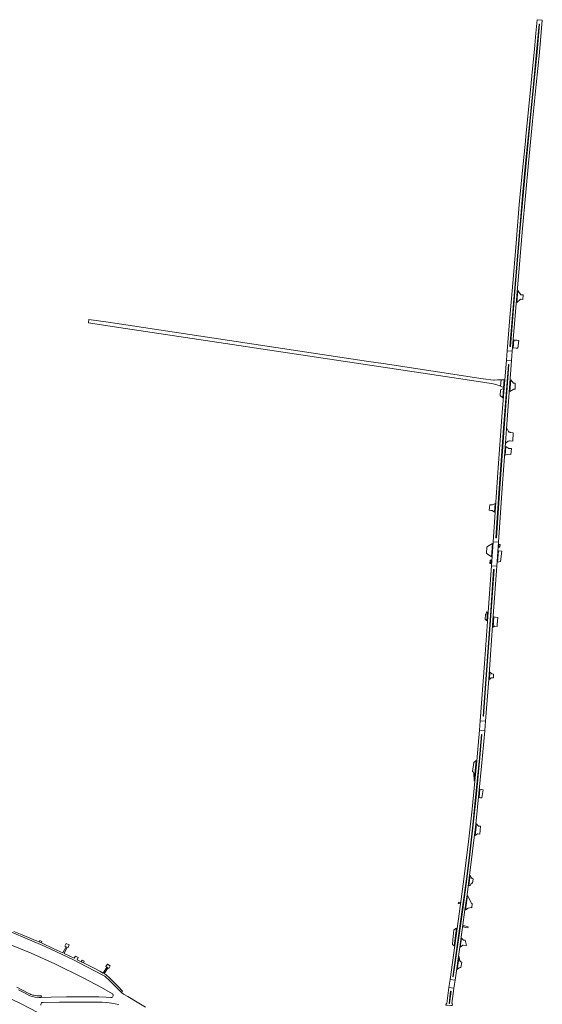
# Model space of a CAD drawing. Extents: x 148869 to 161638, y 453607 to 469810.
# Tile 736 of 1056: x 154697 to 155133, y 468652 to 469473. Entities that reach past the tile are written whole.
import ezdxf

# ---------------------------------------------------------------- set-up
doc = ezdxf.new("R2010")
doc.units = 0
for name, color, linetype, lineweight in [('B-RO-VH-VERHARDING_ASFALT-GV', 251, 'CONTINUOUS', 18), ('B-RO-VH-VERHARDING_GESLOTEN-GV', 251, 'CONTINUOUS', 18), ('B-RO-VH-VERHARDING_OPEN-GV', 251, 'CONTINUOUS', 18), ('B-RO-VH-VERHARDING_PUIN-GV', 251, 'CONTINUOUS', 18), ('B-RO-VH-VERHARDING_STRAATBAKSTEEN-GV', 251, 'CONTINUOUS', 18)]:
    doc.layers.add(name, color=color, linetype=linetype, lineweight=lineweight)

msp = doc.modelspace()

# ---------------------------------------------------------------- linework, layer by layer
at = {"layer": 'B-RO-VH-VERHARDING_ASFALT-GV', "flags": 128}
for points in [[(155127.88, 469419.39), (155130.49, 469446.08), (155132.89, 469472.96), (155128.49, 469473.4), (155127.52, 469462.23), (155126.25, 469448.75), (155124.99, 469435.27), (155122.73, 469412.12), (155119.42, 469379.08), (155118.45, 469369.22), (155116.19, 469345.19), (155113.7, 469319.12), (155110.95, 469287.03), (155108.73, 469260), (155105.81, 469225.03), (155103.54, 469197.21), (155107.84, 469196.84), (155107.85, 469196.93), (155112.81, 469256.16), (155116.41, 469299.2), (155118.74, 469326.36), (155121.34, 469353.66), (155124.74, 469388.73)], [(155125.49, 469419.6), (155128.13, 469446.53), (155130.19, 469469.64), (155130.57, 469469.61), (155128.52, 469446.43), (155125.91, 469419.58), (155122.73, 469388.72), (155119.39, 469353.59), (155116.84, 469326.7), (155114.46, 469299.35), (155110.75, 469256.33), (155106.21, 469200.76), (155105.81, 469200.79), (155110.37, 469256.38), (155114.04, 469299.33), (155116.43, 469326.67), (155118.96, 469353.64), (155122.35, 469388.78)], [(154776.02, 469220.08), (154772.38, 469220.63), (154754.41, 469223.35), (154753.98, 469220.33), (154773.76, 469217.35), (155000, 469183.34), (155083.28, 469170.83), (155091.89, 469169.53), (155096.94, 469168.07), (155098.07, 469167.74), (155098.58, 469172.9), (155097.17, 469172.89), (155096.71, 469172.89), (155095.49, 469172.81), (155092.92, 469172.65), (155092.04, 469172.6), (155083.61, 469173.83), (155000, 469186.4), (154987.76, 469188.24)], [(155107.84, 469196.84), (155103.54, 469197.21), (155102.89, 469189.33), (155107.17, 469188.96)], [(155102.19, 469120.46), (155103.04, 469132.01), (155107.17, 469188.94), (155107.17, 469188.96), (155102.89, 469189.33), (155101.61, 469172.9), (155099.47, 469145.62), (155095.89, 469095.63), (155091.77, 469037.64), (155096.22, 469037.33), (155096.22, 469037.34), (155099.45, 469082.6)], [(155097.43, 469082.63), (155094.55, 469041.17), (155094.12, 469041.19), (155096.99, 469082.64), (155100.53, 469132.45), (155104.61, 469185.71), (155104.97, 469185.69), (155100.95, 469132.47)], [(155108.53, 469128.8), (155106.59, 469128.91), (155106, 469128.95), (155105.98, 469129.16), (155105.26, 469129.36), (155104.6, 469129.92), (155103.72, 469131.39), (155103.48, 469131.97), (155103.04, 469132.01), (155102.19, 469120.46), (155102.68, 469120.42), (155103.31, 469120.98), (155104.27, 469121.71), (155105.45, 469121.97), (155105.46, 469122.07), (155105.97, 469122.09), (155108.3, 469121.73)], [(155096.22, 469037.33), (155091.77, 469037.64), (155090.41, 469017.81), (155094.84, 469017.5)], [(155094.84, 469017.43), (155094.84, 469017.5), (155090.41, 469017.81), (155087.66, 468979.07), (155084.73, 468936.14), (155081.1, 468888.49), (155085.45, 468888.13), (155088.17, 468923.17), (155091.9, 468975.94)], [(155083.38, 468892.24), (155085.72, 468923.05), (155089.52, 468976.24), (155092.27, 469014.58), (155092.64, 469014.54), (155089.9, 468976.11), (155086.11, 468923.03), (155083.79, 468892.21)], [(155085.45, 468888.13), (155081.1, 468888.49), (155081.09, 468888.37), (155080.44, 468880.69), (155080.44, 468880.65), (155084.86, 468880.28)], [(155077.31, 468802.16), (155082.47, 468853.28), (155084.85, 468880.17), (155084.86, 468880.24), (155084.86, 468880.28), (155080.44, 468880.65), (155078.14, 468855.13), (155076.54, 468837.93), (155074.26, 468814.72), (155071.54, 468789.85), (155067.49, 468756.15), (155064.71, 468735.48), (155055.83, 468672.64), (155055.82, 468672.62), (155060.02, 468672.02), (155060.02, 468672.05), (155063.91, 468699.66), (155068.29, 468730.73), (155070.03, 468743.29), (155071.93, 468756.98)], [(155082.1, 468876.99), (155082.5, 468876.96), (155080.47, 468854.32), (155077.64, 468824.53), (155075.21, 468801.51), (155072.39, 468776.6), (155069.84, 468756.34), (155066.42, 468730.87), (155058.52, 468674.83), (155058.14, 468674.89), (155066.01, 468730.92), (155069.47, 468756.41), (155071.99, 468776.63), (155074.8, 468801.54), (155077.23, 468824.56), (155080.06, 468854.39)], [(155060.02, 468672.02), (155055.82, 468672.62), (155054.86, 468665.84), (155059.03, 468665.25)], [(155059.01, 468665.14), (155059.03, 468665.25), (155054.86, 468665.84), (155053.06, 468652.58), (155052.51, 468652.66), (155052.33, 468651.22), (155053.48, 468651.16), (155056.63, 468650.98), (155057.63, 468650.92), (155057.78, 468652.29), (155057.23, 468652.39)], [(155055.42, 468652.48), (155055.03, 468652.53), (155056.22, 468662.79), (155056.66, 468662.73)]]:
    msp.add_lwpolyline(points, close=True, dxfattribs=at)
at = {"layer": 'B-RO-VH-VERHARDING_GESLOTEN-GV', "flags": 128}
for points in [[(154801.51, 468649.45), (154794.53, 468653.55), (154786.82, 468658.23), (154783.15, 468660.37), (154781.52, 468661.63), (154776.28, 468666.96), (154770.99, 468672.39), (154768.56, 468674.58), (154767.71, 468675.27), (154765.96, 468676.16), (154752.7, 468683.21), (154741.42, 468688.9), (154732.58, 468693.22), (154717.82, 468699.95), (154702.74, 468706.52), (154689.62, 468712)], [(154688.4, 468701.79), (154706.11, 468694.46), (154725.98, 468685.54), (154749.68, 468673.86), (154764.85, 468665.96), (154774.08, 468660.62), (154774.3, 468660.35), (154774.49, 468659.72), (154774.55, 468659.29), (154774.53, 468658.84), (154774.32, 468658.32), (154773.99, 468657.92), (154773.55, 468657.59), (154772.59, 468657.43), (154768.83, 468657.75), (154762.71, 468658.03), (154756.13, 468658.21), (154748.49, 468658.17), (154735.58, 468658.05), (154722.98, 468657.86), (154714.49, 468657.48), (154712.6, 468657.58), (154709.41, 468657.78), (154706.91, 468658.24), (154704.93, 468658.94), (154700.46, 468661.32), (154695.64, 468663.83)], [(154690.26, 468655.85), (154697.84, 468652.24), (154711.75, 468644.88)], [(154714.09, 468651.24), (154714.24, 468652.08), (154714.49, 468652.55), (154714.89, 468653.05), (154715.19, 468653.3), (154716.12, 468653.46), (154729.77, 468653.64), (154755.51, 468653.71), (154765.52, 468653.56), (154769.21, 468653.32), (154773.22, 468652.78), (154779.4, 468651.72)]]:
    msp.add_lwpolyline(points, dxfattribs=at)
at = {"layer": 'B-RO-VH-VERHARDING_OPEN-GV', "flags": 128}
for points in [[(154689.62, 468712), (154702.74, 468706.52), (154717.82, 468699.95), (154732.58, 468693.22), (154741.42, 468688.9), (154752.7, 468683.21), (154765.96, 468676.16), (154767.71, 468675.27), (154768.56, 468674.58), (154770.99, 468672.39), (154776.28, 468666.96), (154781.52, 468661.63), (154782.45, 468662.72), (154781.77, 468663.46), (154779.22, 468666.05), (154777.31, 468668), (154773.8, 468671.68), (154772.06, 468673.45), (154770.76, 468674.73), (154769.99, 468675.35), (154769.22, 468676), (154768.41, 468676.63), (154767.12, 468677.34), (154770.15, 468682.34), (154769.38, 468682.75), (154766.21, 468677.83), (154763.56, 468679.37), (154758.67, 468681.94), (154749.76, 468686.46), (154747.97, 468687.32), (154744.49, 468689.08), (154745.51, 468691.01), (154743.07, 468692.12), (154742.14, 468690.31), (154738.5, 468692.03), (154733.69, 468694.32), (154736.23, 468699.55), (154735.28, 468699.94), (154732.7, 468694.79), (154725.2, 468698.24), (154714.65, 468703.05), (154712.88, 468703.88), (154709.67, 468705.2), (154704.04, 468707.54), (154698.6, 468709.87), (154691.8, 468712.67)], [(154695.64, 468663.83), (154700.46, 468661.32), (154704.93, 468658.94), (154706.91, 468658.24), (154709.41, 468657.78), (154712.6, 468657.58), (154714.49, 468657.48), (154714.82, 468658.96), (154712.58, 468658.97), (154710.95, 468659.04), (154709.42, 468659.22), (154708.35, 468659.37), (154707.45, 468659.54), (154706.65, 468659.78), (154705.91, 468660.09), (154705.17, 468660.46), (154703.71, 468661.16), (154694.15, 468666.04)]]:
    msp.add_lwpolyline(points, dxfattribs=at)
for points in [[(154714.65, 468703.05), (154715.12, 468704.35), (154713.46, 468705.13), (154712.88, 468703.88)], [(154736.23, 468699.55), (154737.01, 468699.19), (154737.98, 468701.37), (154735.3, 468702.49), (154734.33, 468700.38), (154735.28, 468699.94)], [(154747.97, 468687.32), (154749.76, 468686.46), (154750.36, 468687.82), (154748.71, 468688.64)], [(154770.15, 468682.34), (154770.98, 468681.85), (154772.16, 468683.93), (154769.85, 468685.3), (154768.57, 468683.27), (154769.38, 468682.75)]]:
    msp.add_lwpolyline(points, close=True, dxfattribs=at)
at = {"layer": 'B-RO-VH-VERHARDING_PUIN-GV', "flags": 128}
for points in [[(155113.32, 469205.76), (155111.54, 469205.9), (155109.11, 469206.09), (155108.58, 469199.64), (155110.93, 469199.43), (155112.51, 469199.29)], [(155096.63, 469035.45), (155096.52, 469033.23), (155097.52, 469033.24), (155097.7, 469035.41)], [(155090.22, 469022.52), (155089.24, 469022.54), (155089.05, 469019.72), (155090.02, 469019.61)]]:
    msp.add_lwpolyline(points, close=True, dxfattribs=at)
at = {"layer": 'B-RO-VH-VERHARDING_STRAATBAKSTEEN-GV', "flags": 128}
for points in [[(155115.09, 469243.95), (155114.99, 469243.96), (155112.54, 469247.58), (155111.73, 469237.43), (155114.68, 469240.11), (155116.56, 469239.92), (155116.89, 469243.72)], [(155101.13, 469172.91), (155099.11, 469172.9), (155098.58, 469172.9), (155098.07, 469167.74), (155100.6, 469166.56)], [(155108.81, 469170.21), (155106.51, 469173.03), (155105.79, 469163.15), (155108.99, 469165.16), (155109.27, 469165.17), (155110.3, 469165.18), (155110.11, 469170.03), (155108.84, 469170.17)], [(155100.57, 469165.75), (155098.11, 469164.56), (155097.8, 469159.89), (155099.92, 469157.97)], [(155107.17, 469115.53), (155105.69, 469115.7), (155104.92, 469115.65), (155102.45, 469117.18), (155101.92, 469110.11), (155104.69, 469110.89), (155104.78, 469110.88), (155106.57, 469110.66)], [(155093.57, 469069.61), (155091.41, 469068.64), (155091.18, 469068.54), (155090.21, 469068.6), (155088.99, 469068.67), (155088.62, 469064.04), (155088.8, 469064.03), (155089.87, 469063.95), (155090.85, 469063.87), (155091.01, 469063.76), (155093.03, 469062.44)], [(155091.19, 469036.32), (155087.25, 469033.7), (155086.59, 469033.26), (155086.18, 469028.18), (155086.9, 469027.67), (155090.41, 469025.2)], [(155098.96, 469030.01), (155096.28, 469030.29), (155095.61, 469020.76), (155096.65, 469020.98), (155097.95, 469021.44)], [(155087.17, 468979.18), (155086.33, 468979.2), (155086.15, 468977.69), (155085.61, 468977.33), (155085.53, 468977.34), (155085.35, 468977.35), (155085.11, 468973.02), (155085.2, 468972.98), (155085.5, 468972.87), (155086.66, 468971.74)], [(155095.69, 468974.67), (155093.75, 468974.93), (155092.38, 468975.12), (155091.77, 468966.6), (155092.97, 468967.29), (155093.25, 468967.26), (155095.14, 468967.04), (155095.26, 468968.74)], [(155088.66, 468922.99), (155090.26, 468924.13), (155091.76, 468924.15), (155092.06, 468924.15), (155092.18, 468927.31), (155091.93, 468927.34), (155090.7, 468927.48), (155089.09, 468928.85)], [(155077.65, 468855.24), (155075.84, 468853.75), (155074.71, 468846.09), (155075.49, 468845.5), (155075.67, 468844.94), (155075.77, 468844.64), (155075.86, 468838.08), (155076.02, 468837.94)], [(155081.71, 468831.17), (155080.73, 468831.31), (155080.09, 468824.4), (155081.21, 468824.26), (155082.53, 468824.11), (155083.45, 468830.92)], [(155079.13, 468801.16), (155077.85, 468802.51), (155076.76, 468792.69), (155078.76, 468794.05), (155079.13, 468793.98), (155080.65, 468793.7), (155081.37, 468800.43), (155079.64, 468800.62)], [(155074.94, 468756.58), (155074.32, 468756.8), (155073.59, 468757.56), (155072.77, 468759.62), (155071.61, 468750.89), (155072.58, 468751.01), (155073.85, 468752.84), (155074.43, 468752.9), (155074.72, 468752.93), (155075.04, 468756.54)], [(155064.38, 468736.93), (155062.89, 468737.01), (155062.67, 468735.9), (155064.2, 468735.74)], [(155072.33, 468738.97), (155070.45, 468742.51), (155068.78, 468730.6), (155070.97, 468731.99), (155071.28, 468732.05), (155073.4, 468732.51), (155074.01, 468732.45), (155074.39, 468735.99), (155073.85, 468736.08)], [(155061.32, 468715.43), (155059.09, 468713.9), (155058.27, 468705.75), (155057.88, 468701.87), (155059.23, 468700.59)], [(155069.08, 468717.09), (155066.93, 468717.71), (155066.74, 468716.57), (155068.92, 468716.04), (155070.77, 468715.59), (155070.91, 468716.57)], [(155067.37, 468705.42), (155067.21, 468705.45), (155065.43, 468706.97), (155064.38, 468699.53), (155066.41, 468701.32), (155066.8, 468701.27), (155069.47, 468700.92), (155068.37, 468705.27)], [(155064.87, 468687.38), (155064.18, 468687.92), (155063.71, 468688.69), (155063.61, 468691.71), (155063.35, 468691.78), (155061.8, 468680.88), (155063.42, 468682.26), (155064.4, 468682.52), (155064.75, 468682.61), (155065.56, 468687.14), (155064.9, 468687.36)]]:
    msp.add_lwpolyline(points, close=True, dxfattribs=at)

doc.saveas('drawing.dxf')
